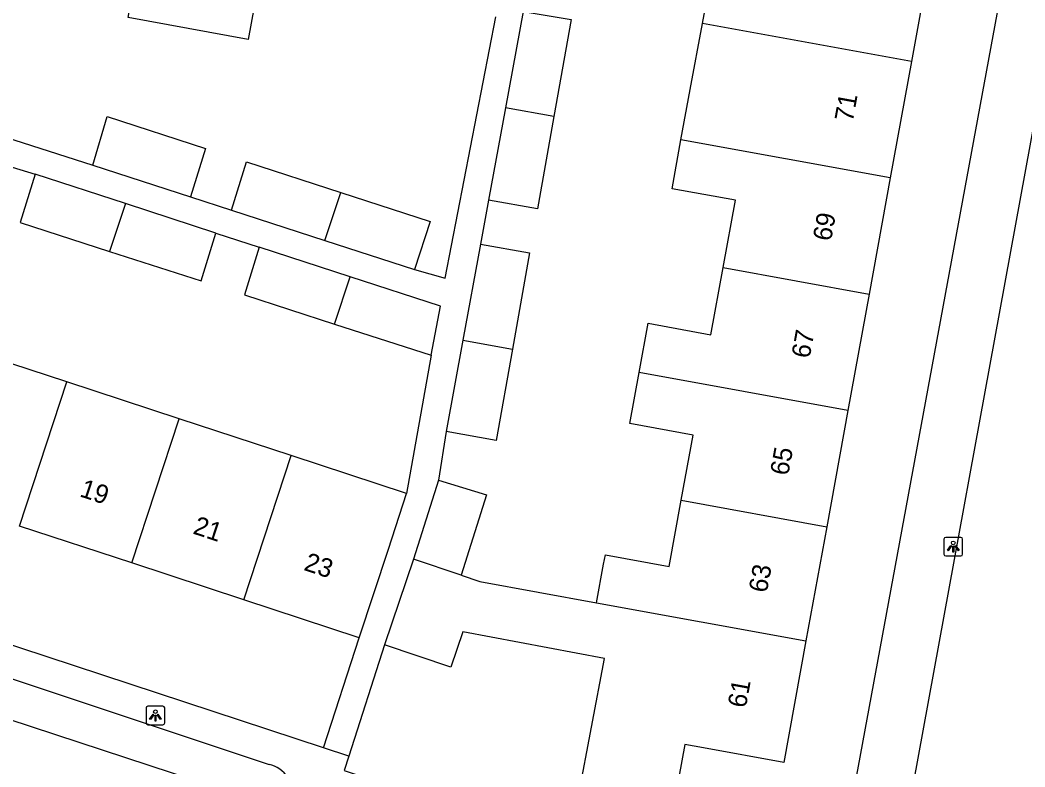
# Model space of a CAD drawing. Extents: x 160557 to 161245, y 385330 to 386505.
# Drawn here: x 161011.9 to 161065.9, y 385875 to 385915 of the extents above; entities that cross this region are included whole.
import ezdxf

# ---------------------------------------------------------------- set-up
doc = ezdxf.new("R2010")
doc.units = 0
for name, color, linetype in [('IMGEO_Lichtpunt', 7, 'Continuous'), ('IMGEO_Pand', 7, 'Continuous'), ('IMGEO_Pand_nummerreeks', 7, 'Continuous'), ('IMGEO_Rijbaan_lokaal_gesloten', 7, 'Continuous'), ('IMGEO_Voetpad_open', 7, 'Continuous')]:
    doc.layers.add(name, color=color, linetype=linetype)

msp = doc.modelspace()

# ---------------------------------------------------------------- linework, layer by layer
at = {"layer": 'IMGEO_Lichtpunt'}
for p, q in [((161061.527, 385887.182), (161061.527, 385886.375)), ((161061.527, 385887.182), (161061.527, 385886.375)), ((161062.429, 385887.277), (161061.621, 385887.277)), ((161062.429, 385887.277), (161061.621, 385887.277)), ((161062.523, 385886.375), (161062.523, 385887.182)), ((161062.523, 385886.375), (161062.523, 385887.182)), ((161061.621, 385886.281), (161062.429, 385886.281)), ((161061.621, 385886.281), (161062.429, 385886.281)), ((161018.696, 385878.123), (161018.696, 385877.316)), ((161018.696, 385878.123), (161018.696, 385877.316)), ((161019.598, 385878.218), (161018.79, 385878.218)), ((161019.598, 385878.218), (161018.79, 385878.218)), ((161019.692, 385877.316), (161019.692, 385878.123)), ((161019.692, 385877.316), (161019.692, 385878.123)), ((161018.79, 385877.222), (161019.598, 385877.222)), ((161018.79, 385877.222), (161019.598, 385877.222))]:
    msp.add_line(p, q, dxfattribs=at)
for points in [[(161061.901, 385886.846), (161061.94, 385886.818), (161061.752, 385886.556), (161061.714, 385886.583), (161061.901, 385886.846)], [(161062.003, 385886.798), (161062.05, 385886.798), (161062.05, 385886.476), (161062.003, 385886.476), (161062.003, 385886.798)], [(161062.113, 385886.818), (161062.151, 385886.845), (161062.338, 385886.583), (161062.299, 385886.555), (161062.113, 385886.818)], [(161019.07, 385877.787), (161019.109, 385877.759), (161018.921, 385877.497), (161018.883, 385877.524), (161019.07, 385877.787)], [(161019.172, 385877.739), (161019.219, 385877.739), (161019.219, 385877.417), (161019.172, 385877.417), (161019.172, 385877.739)], [(161019.282, 385877.759), (161019.32, 385877.786), (161019.507, 385877.524), (161019.468, 385877.496), (161019.282, 385877.759)]]:
    msp.add_lwpolyline(points, dxfattribs=at)
for centre in [(161062.026, 385886.98), (161019.195, 385877.921)]:
    msp.add_circle(centre, 0.0994, dxfattribs=at)
for centre, start, end in [((161061.621, 385887.182), 90, 180), ((161061.621, 385887.182), 90, 180), ((161062.429, 385887.182), 0, 90), ((161062.429, 385887.182), 0, 90), ((161061.621, 385886.375), 180, 270), ((161061.621, 385886.375), 180, 270), ((161062.429, 385886.375), 270, 0), ((161062.429, 385886.375), 270, 360), ((161018.79, 385878.123), 90, 180), ((161018.79, 385878.123), 90, 180), ((161019.598, 385878.123), 0, 90), ((161019.598, 385878.123), 0, 90), ((161018.79, 385877.316), 180, 270), ((161018.79, 385877.316), 180, 270), ((161019.598, 385877.316), 270, 0), ((161019.598, 385877.316), 270, 360)]:
    msp.add_arc(centre, 0.0946, start, end, dxfattribs=at)
at = {"layer": 'IMGEO_Pand'}
for points in [[(161048.558, 385914.862), (161049.238, 385918.518), (161049.741, 385921.277), (161053.444, 385920.601), (161054.149, 385921.537), (161056.523, 385921.107), (161056.69, 385920.009), (161060.956, 385919.231), (161059.785, 385912.814)], [(161024.81, 385917.536), (161024.166, 385914.005), (161017.737, 385915.178), (161018.381, 385918.709)], [(161038.939, 385915.509), (161037.992, 385910.34)], [(161038.939, 385915.509), (161041.513, 385915.068), (161040.585, 385909.867)], [(161047.407, 385908.622), (161047.898, 385911.313), (161048.558, 385914.862)], [(161059.785, 385912.814), (161048.558, 385914.862)], [(161059.785, 385912.814), (161058.647, 385906.572)], [(161037.992, 385910.34), (161037.083, 385905.375)], [(161040.585, 385909.867), (161037.992, 385910.34)], [(161015.825, 385907.25), (161016.607, 385909.867), (161021.881, 385908.155), (161021.071, 385905.554)], [(161040.585, 385909.867), (161039.702, 385904.915), (161037.083, 385905.375)], [(161049.669, 385901.761), (161050.328, 385905.373), (161046.928, 385905.993), (161047.407, 385908.622)], [(161058.647, 385906.572), (161047.407, 385908.622)], [(161015.825, 385907.25), (161021.071, 385905.554)], [(161023.269, 385904.844), (161024.079, 385907.442), (161029.141, 385905.799)], [(161012.736, 385906.774), (161011.929, 385904.185), (161016.737, 385902.631)], [(161017.579, 385905.195), (161012.736, 385906.774)], [(161058.647, 385906.572), (161057.508, 385900.331)], [(161028.295, 385903.219), (161029.141, 385905.799)], [(161029.141, 385905.799), (161033.944, 385904.24), (161033.111, 385901.661)], [(161017.579, 385905.195), (161016.737, 385902.631)], [(161022.445, 385903.609), (161017.579, 385905.195)], [(161023.269, 385904.844), (161028.295, 385903.219)], [(161016.737, 385902.631), (161021.645, 385901.044), (161022.445, 385903.609)], [(161028.295, 385903.219), (161033.111, 385901.661)], [(161036.65, 385903.009), (161035.706, 385897.858)], [(161036.65, 385903.009), (161039.279, 385902.547), (161038.356, 385897.375)], [(161024.767, 385902.852), (161023.969, 385900.292), (161028.808, 385898.728)], [(161029.64, 385901.263), (161024.767, 385902.852)], [(161045.171, 385896.132), (161045.652, 385898.769), (161049.011, 385898.156), (161049.669, 385901.761)], [(161049.669, 385901.761), (161057.508, 385900.331)], [(161028.808, 385898.728), (161029.64, 385901.263)], [(161033.996, 385897.051), (161034.498, 385899.68), (161029.64, 385901.263)], [(161057.508, 385900.331), (161056.37, 385894.089)], [(161028.808, 385898.728), (161033.996, 385897.051)], [(161014.435, 385895.622), (161008.409, 385897.602)], [(161035.706, 385897.858), (161034.808, 385892.954)], [(161035.706, 385897.858), (161038.356, 385897.375)], [(161038.356, 385897.375), (161037.484, 385892.484), (161034.808, 385892.954)], [(161047.421, 385889.272), (161048.06, 385892.772), (161044.671, 385893.391), (161045.171, 385896.132)], [(161056.37, 385894.089), (161045.171, 385896.132)], [(161011.893, 385887.883), (161014.435, 385895.622)], [(161020.462, 385893.643), (161014.435, 385895.622)], [(161056.37, 385894.089), (161055.231, 385887.847)], [(161017.919, 385885.904), (161020.462, 385893.643)], [(161026.487, 385891.664), (161020.462, 385893.643)], [(161023.945, 385883.925), (161026.487, 385891.664)], [(161032.681, 385889.629), (161026.487, 385891.664)], [(161034.398, 385890.345), (161033.047, 385886.109)], [(161034.398, 385890.345), (161036.967, 385889.554), (161035.614, 385885.247)], [(161030.139, 385881.89), (161031.7, 385886.641), (161032.681, 385889.629)], [(161042.88, 385883.769), (161043.257, 385885.836), (161043.349, 385886.338), (161046.772, 385885.714), (161047.421, 385889.272)], [(161047.421, 385889.272), (161055.231, 385887.847)], [(161017.919, 385885.904), (161011.893, 385887.883)], [(161055.231, 385887.847), (161054.113, 385881.72)], [(161023.945, 385883.925), (161017.919, 385885.904)], [(161033.047, 385886.109), (161031.5, 385881.501)], [(161035.614, 385885.247), (161033.047, 385886.109)], [(161035.614, 385885.247), (161036.607, 385884.914), (161042.88, 385883.769)], [(161030.139, 385881.89), (161023.945, 385883.925)], [(161042.88, 385883.769), (161054.113, 385881.72)], [(161054.113, 385881.72), (161052.922, 385875.189), (161048.625, 385875.973), (161047.612, 385876.158), (161046.938, 385872.462), (161041.914, 385873.401), (161043.295, 385880.78), (161035.697, 385882.202), (161035.06, 385880.306), (161031.5, 385881.501)]]:
    msp.add_lwpolyline(points, dxfattribs=at)
at = {"layer": 'IMGEO_Rijbaan_lokaal_gesloten'}
msp.add_lwpolyline([(161027.626, 385872.155), (161000, 385881.221), (160985.406, 385885.917), (160961.001, 385894.062)], dxfattribs=at)
at = {"layer": 'IMGEO_Voetpad_open'}
for points in [[(161054.477, 385866.855), (161055.411, 385866.741), (161065.687, 385922.472)], [(161033.111, 385901.661), (161034.749, 385901.192), (161037.466, 385915.227)], [(161058.312, 385865.35), (161058.528, 385866.63), (161067, 385912.891)], [(161010.631, 385908.92), (161015.825, 385907.25)], [(161010.423, 385907.481), (161012.736, 385906.774)], [(161021.071, 385905.554), (161023.269, 385904.844)], [(161037.083, 385905.375), (161036.65, 385903.009)], [(161022.445, 385903.609), (161024.767, 385902.852)], [(161028.22, 385875.98), (161000, 385885.266), (160960.546, 385898.367), (160955.622, 385900.265)], [(160955.009, 385898.6), (160961.739, 385896.102), (160999.56, 385883.66), (161025.292, 385875.092)], [(161033.996, 385897.051), (161032.681, 385889.629)], [(161034.808, 385892.954), (161034.398, 385890.345)], [(161028.22, 385875.98), (161030.139, 385881.89)], [(161031.5, 385881.501), (161029.576, 385875.534)], [(161029.576, 385875.534), (161028.22, 385875.98)], [(161029.576, 385875.534), (161029.325, 385874.756), (161051.006, 385867.64)]]:
    msp.add_lwpolyline(points, dxfattribs=at)
msp.add_arc((161024.925, 385873.491), 1.642, 33.0627, 77.1057, dxfattribs=at)

# ---------------------------------------------------------------- texts
at = {"layer": 'IMGEO_Pand_nummerreeks'}
for s, rotation, p in [('71', 79.662, (161056.628, 385909.544)), ('69', 79.662, (161055.459, 385903.141)), ('67', 79.662, (161054.311, 385896.849)), ('65', 79.662, (161053.163, 385890.558)), ('19', 341.8158, (161015.078, 385889.49)), ('21', 341.8158, (161021.159, 385887.493)), ('23', 341.8158, (161027.111, 385885.537)), ('63', 79.662, (161052.016, 385884.266)), ('61', 79.6641, (161050.889, 385878.085))]:
    msp.add_text(s, height=1, rotation=rotation, dxfattribs=at).set_placement(p)

doc.saveas('drawing.dxf')
